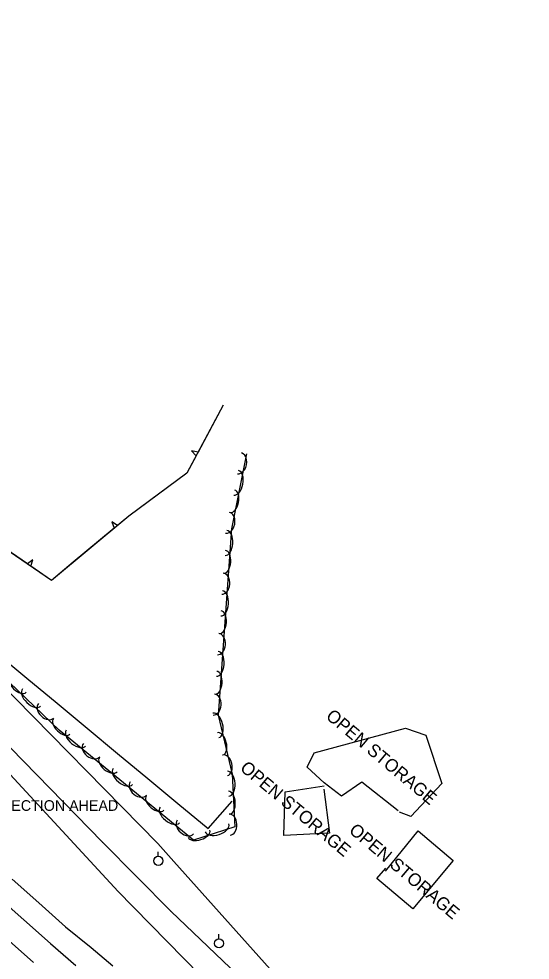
# Model space of a CAD drawing. Extents: x 1441650 to 1491889, y 345904 to 358319.
# Drawn here: x 1443409.5 to 1443649.4, y 356423.3 to 356865 of the extents above; entities that cross this region are included whole.
import ezdxf

# ---------------------------------------------------------------- set-up
doc = ezdxf.new("R2010")
doc.units = 0
for name, color, linetype in [('S_EDGE_PAVEMENT', 7, 'Continuous'), ('S_MISC_BOUNDARY', 7, 'Continuous'), ('S_MISC_BOUNDARY_ANNOT', 7, 'Continuous'), ('S_PAVEMENT_CROWN', 7, 'Continuous'), ('S_SANITARY_SEWER', 7, 'Continuous'), ('S_SHOULDER', 7, 'Continuous'), ('S_SIGN_ANNOT', 7, 'Continuous'), ('S_STREAM', 7, 'Continuous'), ('S_TREE', 7, 'Continuous'), ('S_UTILITY_POLE', 7, 'Continuous'), ('S_UTL_PT_SYM', 7, 'Continuous'), ('S_WATER_UTILITIES', 7, 'Continuous')]:
    doc.layers.add(name, color=color, linetype=linetype)

msp = doc.modelspace()

# ---------------------------------------------------------------- linework, layer by layer
at = {"layer": 'S_EDGE_PAVEMENT'}
msp.add_lwpolyline([(1443399.29, 356453.32), (1443411.87, 356442.21), (1443424.45, 356431.1), (1443436.21, 356420.75)], dxfattribs=at)
at = {"layer": 'S_MISC_BOUNDARY'}
for points in [[(1443587.41, 356493.35), (1443570.38, 356506.81), (1443560.83, 356500.19), (1443552.77, 356506.44), (1443544.79, 356513.84), (1443548.07, 356520.55), (1443590.92, 356532.08), (1443600.5, 356528.85), (1443607.86, 356506.14), (1443593.46, 356490.73), (1443588.04, 356492.78)], [(1443552.56, 356503.61), (1443555.17, 356482.92), (1443533.89, 356481.77), (1443534.5, 356502.33), (1443552.67, 356505.07)], [(1443581.43, 356465.01), (1443596.8, 356483.99), (1443613.32, 356470.07), (1443594.31, 356447.42), (1443577.44, 356461.57), (1443581.6, 356466.43)]]:
    msp.add_lwpolyline(points, dxfattribs=at)
at = {"layer": 'S_PAVEMENT_CROWN'}
msp.add_lwpolyline([(1443403.6, 356433.55), (1443416.48, 356422.2)], dxfattribs=at)
at = {"layer": 'S_SANITARY_SEWER'}
for p, q in [((1443341.24, 356589.02), (1443448.73, 356478.65)), ((1443448.73, 356478.65), (1443480.99, 356446.07)), ((1443480.99, 356446.07), (1443555.89, 356374.93))]:
    msp.add_line(p, q, dxfattribs=at)
at = {"layer": 'S_SHOULDER'}
msp.add_lwpolyline([(1443406.47, 356461.38), (1443418.98, 356450.2), (1443431.49, 356439.01), (1443443.46, 356429.17), (1443453.61, 356420.56)], dxfattribs=at)
at = {"layer": 'S_STREAM'}
for points in [[(1443456.2, 356455.58), (1443371.6, 356546.98), (1443294.56, 356637.65)], [(1443455.59, 356456.01), (1443525.95, 356384.26), (1443578.49, 356332.69), (1443617.8, 356293.39), (1443649.35, 356265.86)]]:
    msp.add_lwpolyline(points, dxfattribs=at)
at = {"layer": 'S_TREE'}
for p, q in [((1443493.64, 356661.65), (1443490.55, 356662.22)), ((1443490.55, 356662.22), (1443492.71, 356659.91)), ((1443455.78, 356627.28), (1443453.13, 356628.98)), ((1443453.13, 356628.98), (1443454.27, 356626.02)), ((1443416.1, 356611.17), (1443413.57, 356609.26)), ((1443415.19, 356608.15), (1443416.1, 356611.17))]:
    msp.add_line(p, q, dxfattribs=at)
for points in [[(1443505.41, 356683.7), (1443488.39, 356651.81), (1443461.07, 356631.7), (1443424.93, 356601.52), (1443377, 356634.15), (1443309.47, 356701.91), (1443277.71, 356692.29), (1443188.57, 356774.28), (1443171.66, 356790.8), (1443158.99, 356814.85), (1443164.48, 356841.38), (1443180.21, 356864.99), (1443203.13, 356851.04), (1443232.22, 356826.64), (1443267.71, 356814.76), (1443299.03, 356809.84), (1443326.75, 356811.76), (1443339.28, 356826.69)], [(1443516.31, 356660.82), (1443509.29, 356625.64), (1443503, 356538.21), (1443509.62, 356510.61), (1443510.85, 356485.89), (1443491.5, 356479.55), (1443428.49, 356531.14), (1443335.02, 356620.81), (1443277.67, 356691.63)], [(1443505.41, 356683.7), (1443493.64, 356661.65)], [(1443492.71, 356659.91), (1443488.39, 356651.81), (1443475.65, 356642.43)], [(1443475.65, 356642.43), (1443461.07, 356631.7), (1443455.78, 356627.28)], [(1443454.27, 356626.02), (1443435.08, 356609.99)], [(1443413.57, 356609.26), (1443392.9, 356623.33)], [(1443435.08, 356609.99), (1443424.93, 356601.52), (1443415.19, 356608.15)], [(1443399.14, 356567.35), (1443413.31, 356555.59), (1443427.48, 356543.84), (1443441.65, 356532.08), (1443455.82, 356520.32), (1443469.99, 356508.56), (1443484.16, 356496.81), (1443498.32, 356485.05), (1443509.58, 356497.83)], [(1443399.14, 356567.35), (1443413.31, 356555.59), (1443427.48, 356543.84), (1443441.65, 356532.08), (1443455.82, 356520.32), (1443469.99, 356508.56), (1443484.16, 356496.81), (1443498.32, 356485.05), (1443509.58, 356497.83)]]:
    msp.add_lwpolyline(points, dxfattribs=at)
for centre, major_axis, ratio, start_param in [((1443513.01, 356656.43), (0.97, 4.86), 0.685311, 3.141592), ((1443511.45, 356647.29), (1.15, 5.75), 0.55008, 3.141593), ((1443509.72, 356638.6), (1.05, 5.24), 0.540699, 3.141593), ((1443507.44, 356628.55), (0.97, 4.86), 0.685311, 3.141592), ((1443506.69, 356619.04), (0.42, 5.85), 0.55008, 3.141593), ((1443506.05, 356610.2), (0.38, 5.33), 0.540699, 3.141593), ((1443505.05, 356599.94), (0.36, 4.94), 0.685311, 3.141593), ((1443504.65, 356590.69), (0.42, 5.85), 0.55008, 3.141593), ((1443504.02, 356581.84), (0.38, 5.33), 0.540699, 3.141593), ((1443503.02, 356571.58), (0.36, 4.94), 0.685311, 3.141593), ((1443502.61, 356562.33), (0.42, 5.85), 0.55008, 3.141593), ((1443501.98, 356553.49), (0.38, 5.33), 0.540699, 3.141593), ((1443409.1, 356552.68), (3.86, -3.7), 0.540699, 3.141593), ((1443415.5, 356546.54), (4.23, -4.06), 0.55008, 3.141593), ((1443500.98, 356543.23), (0.36, 4.94), 0.685311, 3.141593), ((1443422.36, 356540.32), (3.58, -3.43), 0.685311, 3.141593), ((1443429.62, 356533), (3.86, -3.7), 0.540699, 3.141593), ((1443501.97, 356533.44), (-1.37, 5.71), 0.55008, 3.141593), ((1443436.33, 356527.47), (4.54, -3.72), 0.55008, 3.141593), ((1443504.03, 356524.82), (-1.25, 5.2), 0.540699, 3.141593), ((1443443.66, 356521.8), (3.83, -3.14), 0.685311, 3.141593), ((1443451.46, 356515.07), (4.14, -3.39), 0.540699, 3.141593), ((1443506.18, 356514.74), (-1.15, 4.82), 0.685311, 3.141593), ((1443458.32, 356509.45), (4.54, -3.72), 0.55008, 3.141593), ((1443507.72, 356506.07), (-0.29, 5.86), 0.55008, 3.141593), ((1443465.65, 356503.79), (3.83, -3.14), 0.685311, 3.141593), ((1443473.46, 356497.06), (4.14, -3.39), 0.540699, 3.141593), ((1443508.16, 356497.21), (-0.27, 5.34), 0.540699, 3.141593), ((1443480.32, 356491.44), (4.54, -3.72), 0.55008, 3.141593), ((1443508.41, 356486.91), (-0.25, 4.95), 0.685311, 3.141593), ((1443487.65, 356485.78), (3.83, -3.14), 0.685311, 3.141593), ((1443502.47, 356485.38), (5.58, 1.83), 0.55008, 3.141593), ((1443494.04, 356482.61), (5.08, 1.67), 0.540699, 3.141593)]:
    msp.add_ellipse(centre, major_axis=major_axis, ratio=ratio, start_param=start_param, end_param=6.283185, dxfattribs=at)
at = {"layer": 'S_UTILITY_POLE'}
for p, q in [((1443474.89, 356472.05), (1443474.89, 356474.15)), ((1443503.33, 356433.33), (1443503.33, 356435.44))]:
    msp.add_line(p, q, dxfattribs=at)
for centre in [(1443475.01, 356469.91), (1443503.45, 356431.19)]:
    msp.add_circle(centre, 2.13, dxfattribs=at)
at = {"layer": 'S_UTL_PT_SYM'}
for points in [[(1443448.73, 356478.65), (1443448.73, 356478.7), (1443448.73, 356478.65), (1443448.68, 356478.65), (1443448.73, 356478.65), (1443448.73, 356478.6), (1443448.73, 356478.65), (1443448.78, 356478.65)], [(1443474.75, 356478.06), (1443474.75, 356478.11), (1443474.75, 356478.06), (1443474.7, 356478.06), (1443474.75, 356478.06), (1443474.75, 356478.01), (1443474.75, 356478.06), (1443474.8, 356478.06)], [(1443482.24, 356469.58), (1443482.24, 356469.63), (1443482.24, 356469.58), (1443482.19, 356469.58), (1443482.24, 356469.58), (1443482.24, 356469.53), (1443482.24, 356469.58), (1443482.29, 356469.58)], [(1443480.99, 356446.07), (1443480.99, 356446.12), (1443480.99, 356446.07), (1443480.94, 356446.07), (1443480.99, 356446.07), (1443480.99, 356446.02), (1443480.99, 356446.07), (1443481.04, 356446.07)]]:
    msp.add_lwpolyline(points, dxfattribs=at)
at = {"layer": 'S_WATER_UTILITIES'}
for p, q in [((1443397.28, 356556.88), (1443474.75, 356478.06)), ((1443474.75, 356478.06), (1443482.24, 356469.58)), ((1443482.24, 356469.58), (1443556.16, 356387.17))]:
    msp.add_line(p, q, dxfattribs=at)

# ---------------------------------------------------------------- texts
at = {"layer": 'S_MISC_BOUNDARY_ANNOT'}
for rotation, p in [(320.001, (1443553.14, 356537.06)), (320.001, (1443512.88, 356512.73)), (319.8613, (1443563.96, 356483.49))]:
    msp.add_text('OPEN STORAGE', height=6.0004, rotation=rotation, dxfattribs=at).set_placement(p)
at = {"layer": 'S_SIGN_ANNOT'}
msp.add_text('Y INTERSECTION AHEAD', height=5, dxfattribs=at).set_placement((1443375.17, 356493.36))

doc.saveas('drawing.dxf')
